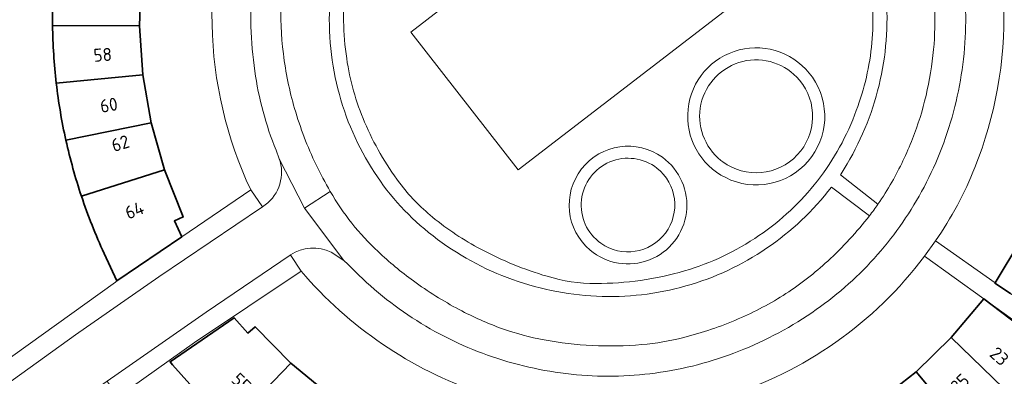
# Model space of a CAD drawing. Extents: x 150256 to 156914, y 461459 to 469481.
# Tile 636 of 656: x 154450 to 154551, y 468110 to 468147. Entities that reach past the tile are written whole.
import ezdxf
from ezdxf.enums import TextEntityAlignment as Align

# ---------------------------------------------------------------- set-up
doc = ezdxf.new("R2010")
doc.units = 0
doc.header["$LTSCALE"] = 0.75
for name, color, linetype, lineweight in [('B-RO-OG-BEBOUWING-GV', 6, 'CONTINUOUS', 35), ('B-RO-OG-BEBOUWING-T18', 1, 'CONTINUOUS', 18), ('B-RO-OG-TERREIN_CULTUURSCHEIDING-GV', 251, 'CONTINUOUS', 18), ('B-RO-OG-TERREIN_ONBEGROEID-GV', 251, 'CONTINUOUS', 18), ('B-RO-VH-VERHARDING_BETONSTRAATSTEEN-GV', 251, 'CONTINUOUS', 18), ('B-RO-VH-VERHARDING_TEGEL_RUBBER-GV', 251, 'CONTINUOUS', 18)]:
    doc.layers.add(name, color=color, linetype=linetype, lineweight=lineweight)
doc.styles.add('NLCS-ISO-M200-T18', font='NLCS-ISO.ttf', dxfattribs={"height": 360})

msp = doc.modelspace()

# ---------------------------------------------------------------- linework, layer by layer
at = {"layer": 'B-RO-OG-BEBOUWING-GV'}
for points in [[(154453.203, 468152.486, 0.0258061), (154452.962, 468146.48)], [(154453.203, 468152.486, 0.0258061), (154452.962, 468146.48)], [(154452.962, 468146.48, 0.0252569), (154453.343, 468140.503)], [(154452.962, 468146.48, 0.0252569), (154453.343, 468140.503)], [(154453.343, 468140.503, 0.0258836), (154454.342, 468134.591)], [(154453.343, 468140.503, 0.0258836), (154454.342, 468134.591)], [(154454.342, 468134.591, 0.0259386), (154455.95, 468128.805)], [(154454.342, 468134.591, 0.0259386), (154455.95, 468128.805)], [(154455.95, 468128.805, 0.027425), (154458.3, 468122.89)], [(154455.95, 468128.805, 0.027425), (154458.3, 468122.89)]]:
    msp.add_lwpolyline(points, format="xyb", dxfattribs=at)
for points in [[(154452.962, 468146.48), (154461.946, 468146.427), (154462.136, 468151.488)], [(154452.962, 468146.48), (154461.946, 468146.427), (154462.136, 468151.488)], [(154453.343, 468140.503), (154462.302, 468141.378), (154461.946, 468146.427), (154452.962, 468146.48)], [(154453.343, 468140.503), (154462.302, 468141.378), (154461.946, 468146.427), (154452.962, 468146.48)], [(154462.302, 468141.378), (154453.343, 468140.503)], [(154462.302, 468141.378), (154453.343, 468140.503)], [(154454.342, 468134.591), (154463.156, 468136.39), (154462.302, 468141.378)], [(154454.342, 468134.591), (154463.156, 468136.39), (154462.302, 468141.378)], [(154463.156, 468136.39), (154454.342, 468134.591)], [(154463.156, 468136.39), (154454.342, 468134.591)], [(154455.95, 468128.805), (154464.543, 468131.526), (154463.156, 468136.39)], [(154455.95, 468128.805), (154464.543, 468131.526), (154463.156, 468136.39)], [(154464.543, 468131.526), (154455.95, 468128.805)], [(154464.543, 468131.526), (154455.95, 468128.805)], [(154458.3, 468122.89), (154459.608, 468120.06), (154466.328, 468124.617), (154465.573, 468126.251), (154466.482, 468126.671), (154464.543, 468131.526)], [(154458.3, 468122.89), (154459.608, 468120.06), (154466.328, 468124.617), (154465.573, 468126.251), (154466.482, 468126.671), (154464.543, 468131.526)], [(154561.066, 468119.916), (154553.156, 468124.267), (154550.496, 468119.849), (154550.478, 468119.819), (154552.072, 468118.74)], [(154561.066, 468119.916), (154553.156, 468124.267), (154550.496, 468119.849), (154550.478, 468119.819), (154552.072, 468118.74)], [(154549.313, 468118.175), (154545.962, 468114.175), (154552.421, 468107.898)], [(154549.313, 468118.175), (154545.962, 468114.175), (154552.421, 468107.898)], [(154556.508, 468112.755), (154549.313, 468118.175)], [(154556.508, 468112.755), (154549.313, 468118.175)], [(154471.376, 468105.043), (154477.61, 468111.537), (154473.908, 468115.305), (154473.15, 468114.638), (154471.744, 468116.234), (154465.121, 468111.685), (154465.386, 468111.37), (154467.153, 468109.359)], [(154471.376, 468105.043), (154477.61, 468111.537), (154473.908, 468115.305), (154473.15, 468114.638), (154471.744, 468116.234), (154465.121, 468111.685), (154465.386, 468111.37), (154467.153, 468109.359)], [(154545.962, 468114.175), (154542.321, 468110.648), (154548.082, 468103.741)], [(154545.962, 468114.175), (154542.321, 468110.648), (154548.082, 468103.741)], [(154552.421, 468107.898), (154545.962, 468114.175)], [(154552.421, 468107.898), (154545.962, 468114.175)], [(154475.975, 468101.228), (154481.504, 468108.308), (154477.61, 468111.537), (154471.376, 468105.043)], [(154475.975, 468101.228), (154481.504, 468108.308), (154477.61, 468111.537), (154471.376, 468105.043)], [(154548.082, 468103.741), (154542.321, 468110.648), (154538.345, 468107.522)], [(154548.082, 468103.741), (154542.321, 468110.648), (154538.345, 468107.522)]]:
    msp.add_lwpolyline(points, dxfattribs=at)
at = {"layer": 'B-RO-OG-TERREIN_CULTUURSCHEIDING-GV'}
msp.add_lwpolyline([(154512.332, 468163.004), (154523.352, 468148.597), (154501.157, 468131.542), (154490.032, 468145.773)], close=True, dxfattribs=at)
msp.add_lwpolyline([(154512.332, 468163.004), (154523.352, 468148.597), (154501.157, 468131.542), (154490.032, 468145.773)], close=True, dxfattribs=at)
for points in [[(154537.737, 468144.672, 0.0680107), (154537.415, 468151.818)], [(154537.737, 468144.672, 0.0680107), (154537.415, 468151.818)], [(154483.247, 468150.798, 0.0641964), (154483.396, 468143.056)], [(154483.247, 468150.798, 0.0641964), (154483.396, 468143.056)], [(154482.347, 468140.491, -0.0818203), (154481.747, 468150.147)], [(154482.347, 468140.491, -0.0818203), (154481.747, 468150.147)], [(154476.624, 468149.244, 0.0412346), (154476.843, 468143.544)], [(154476.624, 468149.244, 0.0412346), (154476.843, 468143.544)], [(154539.254, 468149.048, -0.0796282), (154538.341, 468139.718)], [(154539.254, 468149.048, -0.0796282), (154538.341, 468139.718)], [(154544.126, 468143.979, 0.0343455), (154544.236, 468148.463)], [(154544.126, 468143.979, 0.0343455), (154544.236, 468148.463)], [(154536.132, 468137.675, 0.0684307), (154537.737, 468144.672)], [(154536.132, 468137.675, 0.0684307), (154537.737, 468144.672)], [(154476.843, 468143.544, 0.0407622), (154478.006, 468137.874)], [(154476.843, 468143.544, 0.0407622), (154478.006, 468137.874)], [(154522.613, 468130.728, -1.2893414), (154531.587, 468141.115)], [(154522.613, 468130.728, -1.2893414), (154531.587, 468141.115)], [(154543.344, 468139.213, 0.0348556), (154544.126, 468143.979)], [(154543.344, 468139.213, 0.0348556), (154544.126, 468143.979)], [(154483.396, 468143.056, 0.0641353), (154485.253, 468136.461)], [(154483.396, 468143.056, 0.0641353), (154485.253, 468136.461)], [(154485.954, 468131.75, -0.0834072), (154482.347, 468140.491)], [(154485.954, 468131.75, -0.0834072), (154482.347, 468140.491)], [(154531.587, 468141.115, -0.7786301), (154522.613, 468130.728)], [(154531.587, 468141.115, -0.7786301), (154522.613, 468130.728)], [(154538.341, 468139.718, -0.0795131), (154534.555, 468131.141)], [(154538.341, 468139.718, -0.0795131), (154534.555, 468131.141)], [(154541.949, 468134.75, 0.0355817), (154543.344, 468139.213)], [(154541.949, 468134.75, 0.0355817), (154543.344, 468139.213)], [(154478.006, 468137.874, 0.0406748), (154480.231, 468132.052)], [(154478.006, 468137.874, 0.0406748), (154480.231, 468132.052)], [(154532.107, 468130.401, 0.0782907), (154536.132, 468137.675)], [(154532.107, 468130.401, 0.0782907), (154536.132, 468137.675)], [(154485.253, 468136.461, 0.0606875), (154488.867, 468130.193)], [(154485.253, 468136.461, 0.0606875), (154488.867, 468130.193)], [(154539.812, 468130.273, 0.0356108), (154541.949, 468134.75)], [(154539.812, 468130.273, 0.0356108), (154541.949, 468134.75)], [(154508.588, 468123.227, -0.9633804), (154516.072, 468132.832)], [(154508.588, 468123.227, -0.9633804), (154516.072, 468132.832)], [(154516.072, 468132.832, -1.0366196), (154508.588, 468123.227)], [(154516.072, 468132.832, -1.0366196), (154508.588, 468123.227)], [(154480.231, 468132.052, 0.0202136), (154481.691, 468129.295)], [(154480.231, 468132.052, 0.0202136), (154481.691, 468129.295)], [(154491.872, 468125.06, -0.0836048), (154485.954, 468131.75)], [(154491.872, 468125.06, -0.0836048), (154485.954, 468131.75)], [(154488.867, 468130.193, 0.0608554), (154492.271, 468126.646)], [(154488.867, 468130.193, 0.0608554), (154492.271, 468126.646)], [(154526.061, 468124.729, 0.0783429), (154532.107, 468130.401)], [(154526.061, 468124.729, 0.0783429), (154532.107, 468130.401)], [(154538.366, 468127.978, 0.0227044), (154539.812, 468130.273)], [(154538.366, 468127.978, 0.0227044), (154539.812, 468130.273)], [(154481.691, 468129.295, 0.0736678), (154486.641, 468123.085)], [(154481.691, 468129.295, 0.0736678), (154486.641, 468123.085)], [(154533.551, 468129.761, -0.080746), (154526.853, 468123.418)], [(154533.551, 468129.761, -0.080746), (154526.853, 468123.418)], [(154492.271, 468126.646, 0.0497575), (154497.272, 468123.325)], [(154492.271, 468126.646, 0.0497575), (154497.272, 468123.325)], [(154533.175, 468122.095, 0.0413171), (154537.489, 468126.785)], [(154533.175, 468122.095, 0.0413171), (154537.489, 468126.785)], [(154500.011, 468120.382, -0.079646), (154491.872, 468125.06)], [(154500.011, 468120.382, -0.079646), (154491.872, 468125.06)], [(154518.346, 468121.083, 0.078579), (154526.061, 468124.729)], [(154518.346, 468121.083, 0.078579), (154526.061, 468124.729)], [(154486.641, 468123.085, 0.0336325), (154490.293, 468120.046)], [(154486.641, 468123.085, 0.0336325), (154490.293, 468120.046)], [(154497.272, 468123.325, 0.0493681), (154504.134, 468120.518)], [(154497.272, 468123.325, 0.0493681), (154504.134, 468120.518)], [(154526.853, 468123.418, -0.0806478), (154518.492, 468119.52)], [(154526.853, 468123.418, -0.0806478), (154518.492, 468119.52)], [(154528.848, 468118.737, 0.0425467), (154533.175, 468122.095)], [(154528.848, 468118.737, 0.0425467), (154533.175, 468122.095)], [(154509.19, 468119.775, 0.0720795), (154518.346, 468121.083)], [(154509.19, 468119.775, 0.0720795), (154518.346, 468121.083)], [(154490.293, 468120.046, 0.0334181), (154495.035, 468117.076)], [(154490.293, 468120.046, 0.0334181), (154495.035, 468117.076)], [(154509.259, 468118.459, -0.0797091), (154500.011, 468120.382)], [(154509.259, 468118.459, -0.0797091), (154500.011, 468120.382)], [(154504.134, 468120.518, 0.0722017), (154509.19, 468119.775)], [(154504.134, 468120.518, 0.0722017), (154509.19, 468119.775)], [(154518.492, 468119.52, -0.0806813), (154509.259, 468118.459)], [(154518.492, 468119.52, -0.0806813), (154509.259, 468118.459)], [(154523.918, 468116.103, 0.0430638), (154528.848, 468118.737)], [(154523.918, 468116.103, 0.0430638), (154528.848, 468118.737)], [(154495.035, 468117.076, 0.0388067), (154499.511, 468115.1)], [(154495.035, 468117.076, 0.0388067), (154499.511, 468115.1)], [(154518.277, 468114.193, 0.0400896), (154523.918, 468116.103)], [(154518.277, 468114.193, 0.0400896), (154523.918, 468116.103)], [(154499.511, 468115.1, 0.0386487), (154503.827, 468113.943)], [(154499.511, 468115.1, 0.0386487), (154503.827, 468113.943)], [(154503.827, 468113.943, 0.0336704), (154508.814, 468113.357)], [(154503.827, 468113.943, 0.0336704), (154508.814, 468113.357)], [(154513.935, 468113.458, 0.0393469), (154518.277, 468114.193)], [(154513.935, 468113.458, 0.0393469), (154518.277, 468114.193)], [(154508.814, 468113.357, 0.0345617), (154513.935, 468113.458)], [(154508.814, 468113.357, 0.0345617), (154513.935, 468113.458)]]:
    msp.add_lwpolyline(points, format="xyb", dxfattribs=at)
for points in [[(154534.555, 468131.141), (154534.483, 468131.013), (154538.366, 468127.978)], [(154534.555, 468131.141), (154534.483, 468131.013), (154538.366, 468127.978)], [(154537.489, 468126.785), (154533.551, 468129.761)], [(154537.489, 468126.785), (154533.551, 468129.761)]]:
    msp.add_lwpolyline(points, dxfattribs=at)
at = {"layer": 'B-RO-OG-TERREIN_ONBEGROEID-GV'}
for points in [[(154530.249, 468140.822, 1.1065561), (154522.124, 468132.505)], [(154530.249, 468140.822, 1.1065561), (154522.124, 468132.505)], [(154522.304, 468132.363, 0.8860045), (154530.249, 468140.822)], [(154522.304, 468132.363, 0.8860045), (154530.249, 468140.822)], [(154515.497, 468131.708, 1.0231498), (154509.7, 468123.939)], [(154515.497, 468131.708, 1.0231498), (154509.7, 468123.939)], [(154509.7, 468123.939, 0.9739207), (154515.497, 468131.708)], [(154509.7, 468123.939, 0.9739207), (154515.497, 468131.708)]]:
    msp.add_lwpolyline(points, format="xyb", dxfattribs=at)
msp.add_lwpolyline([(154522.124, 468132.505), (154522.304, 468132.363)], dxfattribs=at)
msp.add_lwpolyline([(154522.124, 468132.505), (154522.304, 468132.363)], dxfattribs=at)
at = {"layer": 'B-RO-VH-VERHARDING_BETONSTRAATSTEEN-GV'}
for points in [[(154472.721, 468163.198, 0.1074409), (154469.461, 468146.594)], [(154472.721, 468163.198, 0.1074409), (154469.461, 468146.594)], [(154547.453, 468146.896, 0.0596438), (154546.481, 468155.648)], [(154546.481, 468155.648, -0.0596438), (154547.453, 468146.896)], [(154547.453, 468146.896, 0.0596438), (154546.481, 468155.648)], [(154546.481, 468155.648, -0.0596438), (154547.453, 468146.896)], [(154473.89, 468141.756, -0.0613299), (154473.654, 468150.985)], [(154473.654, 468150.985, 0.0613299), (154473.89, 468141.756)], [(154473.89, 468141.756, -0.0613299), (154473.654, 468150.985)], [(154473.654, 468150.985, 0.0613299), (154473.89, 468141.756)], [(154476.843, 468143.544, -0.0412346), (154476.624, 468149.244)], [(154476.843, 468143.544, -0.0412346), (154476.624, 468149.244)], [(154544.236, 468148.463, -0.0343455), (154544.126, 468143.979)], [(154544.236, 468148.463, -0.0343455), (154544.126, 468143.979)], [(154548.407, 468131.793, 0.1023461), (154551.388, 468148.452)], [(154548.407, 468131.793, 0.1023461), (154551.388, 468148.452)], [(154469.461, 468146.594, 0.1045499), (154473.465, 468129.453)], [(154469.461, 468146.594, 0.1045499), (154473.465, 468129.453)], [(154546.322, 468138.078, 0.0599931), (154547.453, 468146.896)], [(154547.453, 468146.896, -0.0599931), (154546.322, 468138.078)], [(154546.322, 468138.078, 0.0599931), (154547.453, 468146.896)], [(154547.453, 468146.896, -0.0599931), (154546.322, 468138.078)], [(154478.006, 468137.874, -0.0407622), (154476.843, 468143.544)], [(154478.006, 468137.874, -0.0407622), (154476.843, 468143.544)], [(154531.587, 468141.115, 1.2893414), (154522.613, 468130.728)], [(154531.587, 468141.115, 1.2893414), (154522.613, 468130.728)], [(154544.126, 468143.979, -0.0348556), (154543.344, 468139.213)], [(154544.126, 468143.979, -0.0348556), (154543.344, 468139.213)], [(154522.124, 468132.505, -1.1065561), (154530.249, 468140.822)], [(154522.124, 468132.505, -1.1065561), (154530.249, 468140.822)], [(154476.091, 468133.558, -0.0613245), (154473.89, 468141.756)], [(154473.89, 468141.756, 0.0613245), (154476.091, 468133.558)], [(154476.091, 468133.558, -0.0613245), (154473.89, 468141.756)], [(154473.89, 468141.756, 0.0613245), (154476.091, 468133.558)], [(154530.249, 468140.822, -0.8860045), (154522.304, 468132.363)], [(154530.249, 468140.822, -0.8860045), (154522.304, 468132.363)], [(154522.613, 468130.728, 0.7786301), (154531.587, 468141.115)], [(154522.613, 468130.728, 0.7786301), (154531.587, 468141.115)], [(154543.344, 468139.213, -0.0355817), (154541.949, 468134.75)], [(154543.344, 468139.213, -0.0355817), (154541.949, 468134.75)], [(154480.231, 468132.052, -0.0406748), (154478.006, 468137.874)], [(154480.231, 468132.052, -0.0406748), (154478.006, 468137.874)], [(154543.138, 468129.754, 0.0595978), (154546.322, 468138.078)], [(154546.322, 468138.078, -0.0595978), (154543.138, 468129.754)], [(154543.138, 468129.754, 0.0595978), (154546.322, 468138.078)], [(154546.322, 468138.078, -0.0595978), (154543.138, 468129.754)], [(154541.949, 468134.75, -0.0356108), (154539.812, 468130.273)], [(154541.949, 468134.75, -0.0356108), (154539.812, 468130.273)], [(154516.072, 468132.832, 0.9633804), (154508.588, 468123.227)], [(154516.072, 468132.832, 0.9633804), (154508.588, 468123.227)], [(154476.508, 468132.391, -0.3292953), (154474.687, 468127.706)], [(154474.687, 468127.706, 0.3292953), (154476.508, 468132.391)], [(154476.508, 468132.391, -0.3292953), (154474.687, 468127.706)], [(154474.687, 468127.706, 0.3292953), (154476.508, 468132.391)], [(154509.7, 468123.939, -1.0231498), (154515.497, 468131.708)], [(154509.7, 468123.939, -1.0231498), (154515.497, 468131.708)], [(154508.588, 468123.227, 1.0366196), (154516.072, 468132.832)], [(154508.588, 468123.227, 1.0366196), (154516.072, 468132.832)], [(154481.691, 468129.295, -0.0202136), (154480.231, 468132.052)], [(154481.691, 468129.295, -0.0202136), (154480.231, 468132.052)], [(154515.497, 468131.708, -0.9739207), (154509.7, 468123.939)], [(154515.497, 468131.708, -0.9739207), (154509.7, 468123.939)], [(154544.327, 468124.187, 0.057534), (154548.407, 468131.793)], [(154544.327, 468124.187, 0.057534), (154548.407, 468131.793)], [(154539.812, 468130.273, -0.0227044), (154538.366, 468127.978)], [(154539.812, 468130.273, -0.0227044), (154538.366, 468127.978)], [(154486.641, 468123.085, -0.0736678), (154481.691, 468129.295)], [(154486.641, 468123.085, -0.0736678), (154481.691, 468129.295)], [(154538.326, 468122.764, 0.0594882), (154543.138, 468129.754)], [(154543.138, 468129.754, -0.0594882), (154538.326, 468122.764)], [(154538.326, 468122.764, 0.0594882), (154543.138, 468129.754)], [(154543.138, 468129.754, -0.0594882), (154538.326, 468122.764)], [(154538.366, 468127.978, -0.0125626), (154537.489, 468126.785)], [(154538.366, 468127.978, -0.0125626), (154537.489, 468126.785)], [(154537.489, 468126.785, -0.0413171), (154533.175, 468122.095)], [(154537.489, 468126.785, -0.0413171), (154533.175, 468122.095)], [(154477.584, 468122.731, -0.2621949), (154481.791, 468123.014)], [(154481.791, 468123.014, 0.2621949), (154477.584, 468122.731)], [(154477.584, 468122.731, -0.2621949), (154481.791, 468123.014)], [(154481.791, 468123.014, 0.2621949), (154477.584, 468122.731)], [(154490.293, 468120.046, -0.0336325), (154486.641, 468123.085)], [(154490.293, 468120.046, -0.0336325), (154486.641, 468123.085)], [(154522.478, 468108.055, 0.1590924), (154543.198, 468122.618)], [(154522.478, 468108.055, 0.1590924), (154543.198, 468122.618)], [(154533.175, 468122.095, -0.0425467), (154528.848, 468118.737)], [(154533.175, 468122.095, -0.0425467), (154528.848, 468118.737)], [(154531.988, 468117.082, 0.0597284), (154538.326, 468122.764)], [(154538.326, 468122.764, -0.0597284), (154531.988, 468117.082)], [(154531.988, 468117.082, 0.0597284), (154538.326, 468122.764)], [(154538.326, 468122.764, -0.0597284), (154531.988, 468117.082)], [(154478.688, 468121.053, 0.1345991), (154497.221, 468108.44)], [(154478.688, 468121.053, 0.1345991), (154497.221, 468108.44)], [(154483.518, 468121.793, 0.0591809), (154490.184, 468116.227)], [(154490.184, 468116.227, -0.0591809), (154483.518, 468121.793)], [(154483.518, 468121.793, 0.0591809), (154490.184, 468116.227)], [(154490.184, 468116.227, -0.0591809), (154483.518, 468121.793)], [(154495.035, 468117.076, -0.0334181), (154490.293, 468120.046)], [(154495.035, 468117.076, -0.0334181), (154490.293, 468120.046)], [(154528.848, 468118.737, -0.0430638), (154523.918, 468116.103)], [(154528.848, 468118.737, -0.0430638), (154523.918, 468116.103)], [(154499.511, 468115.1, -0.0388067), (154495.035, 468117.076)], [(154499.511, 468115.1, -0.0388067), (154495.035, 468117.076)], [(154523.971, 468112.764, 0.0595997), (154531.988, 468117.082)], [(154531.988, 468117.082, -0.0595997), (154523.971, 468112.764)], [(154523.971, 468112.764, 0.0595997), (154531.988, 468117.082)], [(154531.988, 468117.082, -0.0595997), (154523.971, 468112.764)], [(154490.184, 468116.227, 0.0593779), (154497.965, 468112.371)], [(154497.965, 468112.371, -0.0593779), (154490.184, 468116.227)], [(154490.184, 468116.227, 0.0593779), (154497.965, 468112.371)], [(154497.965, 468112.371, -0.0593779), (154490.184, 468116.227)], [(154523.918, 468116.103, -0.0400896), (154518.277, 468114.193)], [(154523.918, 468116.103, -0.0400896), (154518.277, 468114.193)], [(154503.827, 468113.943, -0.0386487), (154499.511, 468115.1)], [(154503.827, 468113.943, -0.0386487), (154499.511, 468115.1)], [(154508.814, 468113.357, -0.0336704), (154503.827, 468113.943)], [(154508.814, 468113.357, -0.0336704), (154503.827, 468113.943)], [(154518.277, 468114.193, -0.0393469), (154513.935, 468113.458)], [(154518.277, 468114.193, -0.0393469), (154513.935, 468113.458)], [(154513.935, 468113.458, -0.0345617), (154508.814, 468113.357)], [(154513.935, 468113.458, -0.0345617), (154508.814, 468113.357)], [(154515.321, 468110.509, 0.0604528), (154523.971, 468112.764)], [(154523.971, 468112.764, -0.0604528), (154515.321, 468110.509)], [(154515.321, 468110.509, 0.0604528), (154523.971, 468112.764)], [(154523.971, 468112.764, -0.0604528), (154515.321, 468110.509)], [(154497.965, 468112.371, 0.0592844), (154506.637, 468110.389)], [(154506.637, 468110.389, -0.0592844), (154497.965, 468112.371)], [(154497.965, 468112.371, 0.0592844), (154506.637, 468110.389)], [(154506.637, 468110.389, -0.0592844), (154497.965, 468112.371)], [(154506.637, 468110.389, 0.0603421), (154515.321, 468110.509)], [(154515.321, 468110.509, -0.0603421), (154506.637, 468110.389)], [(154506.637, 468110.389, 0.0603421), (154515.321, 468110.509)], [(154515.321, 468110.509, -0.0603421), (154506.637, 468110.389)]]:
    msp.add_lwpolyline(points, format="xyb", dxfattribs=at)
for points in [[(154476.508, 468132.391), (154476.402, 468132.688), (154476.091, 468133.558)], [(154476.091, 468133.558), (154476.402, 468132.688), (154479.029, 468127.569), (154481.691, 468129.295)], [(154476.508, 468132.391), (154476.402, 468132.688), (154476.091, 468133.558)], [(154476.091, 468133.558), (154476.402, 468132.688), (154479.029, 468127.569), (154481.691, 468129.295)], [(154481.791, 468123.014), (154483.099, 468122.171), (154479.029, 468127.569), (154476.402, 468132.688), (154476.508, 468132.391)], [(154481.791, 468123.014), (154483.099, 468122.171), (154479.029, 468127.569), (154476.402, 468132.688), (154476.508, 468132.391)], [(154522.304, 468132.363), (154522.124, 468132.505)], [(154522.304, 468132.363), (154522.124, 468132.505)], [(154398.131, 468071.087), (154408.597, 468079.538), (154419.205, 468087.795), (154423.156, 468090.855), (154427.127, 468093.888), (154436.346, 468100.757), (154440.576, 468103.834), (154444.815, 468106.897), (154455.331, 468114.453), (154463.947, 468120.45), (154474.583, 468127.642), (154474.635, 468127.674), (154474.687, 468127.706), (154473.465, 468129.453), (154466.328, 468124.617), (154459.608, 468120.06), (154459.474, 468119.915), (154438.189, 468104.671), (154438.198, 468104.67), (154437.32, 468104.035), (154425.356, 468095.129), (154420.673, 468091.571), (154410.753, 468083.862), (154396.325, 468072.358)], [(154398.131, 468071.087), (154408.597, 468079.538), (154419.205, 468087.795), (154423.156, 468090.855), (154427.127, 468093.888), (154436.346, 468100.757), (154440.576, 468103.834), (154444.815, 468106.897), (154455.331, 468114.453), (154463.947, 468120.45), (154474.583, 468127.642), (154474.635, 468127.674), (154474.687, 468127.706), (154473.465, 468129.453), (154466.328, 468124.617), (154459.608, 468120.06), (154459.474, 468119.915), (154438.189, 468104.671), (154438.198, 468104.67), (154437.32, 468104.035), (154425.356, 468095.129), (154420.673, 468091.571), (154410.753, 468083.862), (154396.325, 468072.358)], [(154473.465, 468129.453), (154474.687, 468127.706)], [(154473.465, 468129.453), (154474.687, 468127.706)], [(154481.691, 468129.295), (154479.029, 468127.569), (154483.099, 468122.171), (154483.518, 468121.793)], [(154481.691, 468129.295), (154479.029, 468127.569), (154483.099, 468122.171), (154483.518, 468121.793)], [(154474.687, 468127.706), (154474.635, 468127.674), (154474.583, 468127.642), (154463.947, 468120.45), (154455.331, 468114.453), (154444.815, 468106.897), (154440.576, 468103.834), (154436.346, 468100.757), (154427.127, 468093.888), (154423.156, 468090.855), (154419.205, 468087.795), (154408.597, 468079.538), (154398.131, 468071.087)], [(154474.687, 468127.706), (154474.635, 468127.674), (154474.583, 468127.642), (154463.947, 468120.45), (154455.331, 468114.453), (154444.815, 468106.897), (154440.576, 468103.834), (154436.346, 468100.757), (154427.127, 468093.888), (154423.156, 468090.855), (154419.205, 468087.795), (154408.597, 468079.538), (154398.131, 468071.087)], [(154543.198, 468122.618), (154544.327, 468124.187)], [(154573.676, 468103.547), (154552.072, 468118.74), (154550.478, 468119.819), (154550.496, 468119.849), (154544.327, 468124.187), (154543.198, 468122.618), (154549.327, 468118.189), (154556.627, 468112.913), (154572.291, 468101.593), (154581.289, 468094.901), (154587.661, 468090.219)], [(154543.198, 468122.618), (154544.327, 468124.187)], [(154573.676, 468103.547), (154552.072, 468118.74), (154550.478, 468119.819), (154550.496, 468119.849), (154544.327, 468124.187), (154543.198, 468122.618), (154549.327, 468118.189), (154556.627, 468112.913), (154572.291, 468101.593), (154581.289, 468094.901), (154587.661, 468090.219)], [(154483.518, 468121.793), (154483.099, 468122.171), (154481.791, 468123.014)], [(154483.518, 468121.793), (154483.099, 468122.171), (154481.791, 468123.014)], [(154400.161, 468065.345), (154408.822, 468072.294), (154411.435, 468074.37), (154416.502, 468078.396), (154418.059, 468079.633), (154427.407, 468086.831), (154436.861, 468093.888), (154447.509, 468101.739), (154458.267, 468109.441), (154458.607, 468109.678), (154468.863, 468116.821), (154477.549, 468122.709), (154477.584, 468122.731)], [(154400.161, 468065.345), (154408.822, 468072.294), (154411.435, 468074.37), (154416.502, 468078.396), (154418.059, 468079.633), (154427.407, 468086.831), (154436.861, 468093.888), (154447.509, 468101.739), (154458.267, 468109.441), (154458.607, 468109.678), (154468.863, 468116.821), (154477.549, 468122.709), (154477.584, 468122.731)], [(154477.584, 468122.731), (154477.629, 468122.662), (154478.688, 468121.053)], [(154477.584, 468122.731), (154477.629, 468122.662), (154478.688, 468121.053)]]:
    msp.add_lwpolyline(points, dxfattribs=at)
msp.add_lwpolyline([(154458.607, 468109.678), (154458.661, 468109.604), (154459.767, 468108.085), (154467.644, 468113.672), (154478.688, 468121.053), (154477.629, 468122.662), (154477.584, 468122.731), (154477.549, 468122.709), (154468.863, 468116.821)], close=True, dxfattribs=at)
msp.add_lwpolyline([(154458.607, 468109.678), (154458.661, 468109.604), (154459.767, 468108.085), (154467.644, 468113.672), (154478.688, 468121.053), (154477.629, 468122.662), (154477.584, 468122.731), (154477.549, 468122.709), (154468.863, 468116.821)], close=True, dxfattribs=at)
at = {"layer": 'B-RO-VH-VERHARDING_TEGEL_RUBBER-GV'}
msp.add_lwpolyline([(154512.332, 468163.004), (154490.032, 468145.773), (154501.157, 468131.542), (154523.352, 468148.597)], close=True, dxfattribs=at)
msp.add_lwpolyline([(154512.332, 468163.004), (154490.032, 468145.773), (154501.157, 468131.542), (154523.352, 468148.597)], close=True, dxfattribs=at)

# ---------------------------------------------------------------- texts
at = {"layer": 'B-RO-OG-BEBOUWING-T18', "style": 'NLCS-ISO-M200-T18'}
for s, rotation, p in [('58', 4, (154458.146, 468143.443)), ('58', 4, (154458.146, 468143.443)), ('60', 9.7, (154458.781, 468138.239)), ('60', 9.7, (154458.781, 468138.239)), ('62', 17.6, (154459.971, 468134.274)), ('62', 17.6, (154459.971, 468134.274)), ('64', 21.8, (154461.432, 468127.356)), ('64', 21.8, (154461.432, 468127.356)), ('23', 318.3, (154550.935, 468112.245)), ('23', 318.3, (154550.935, 468112.245)), ('55', 315.9, (154472.505, 468109.521)), ('55', 315.9, (154472.505, 468109.521)), ('25', 44.1, (154546.841, 468109.457)), ('25', 44.1, (154546.841, 468109.457))]:
    msp.add_text(s, height=1.35, rotation=rotation, dxfattribs=at).set_placement(p, align=Align.MIDDLE)

doc.saveas('drawing.dxf')
